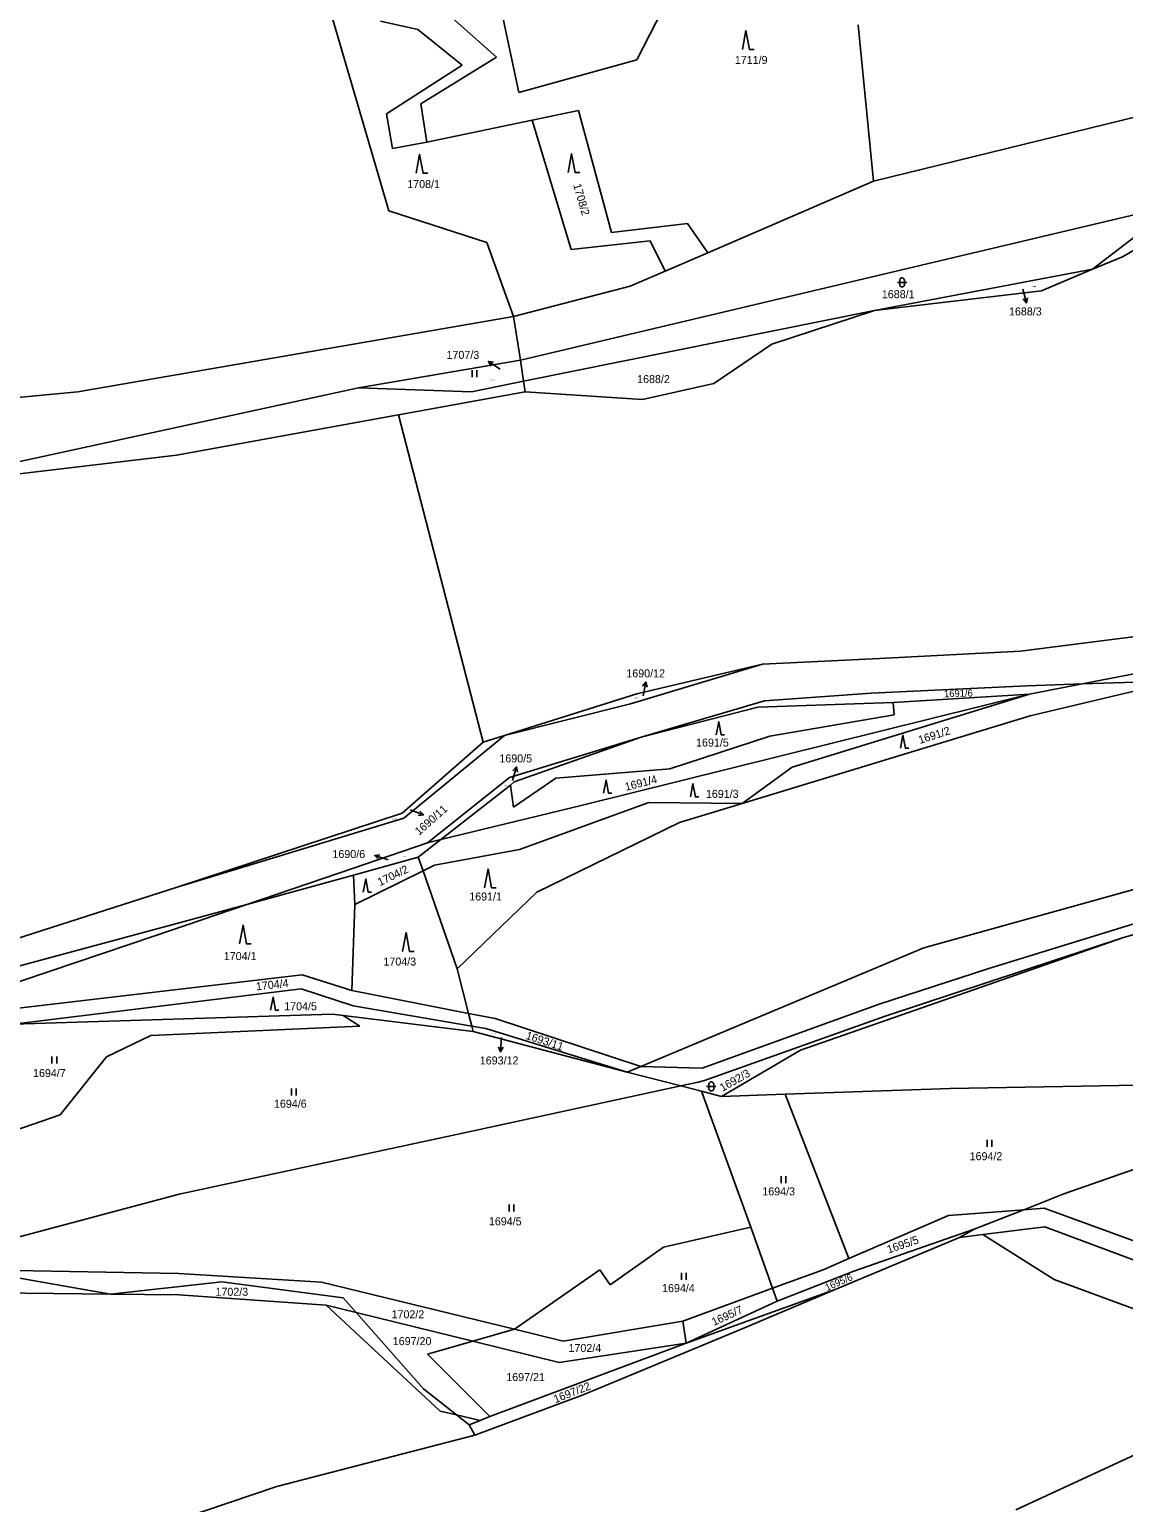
# Model space of a CAD drawing. Extents: x -609861 to -605046, y -1120287 to -1116307.
# Drawn here: x -608233.5 to -608000.9, y -1119826 to -1119513.1 of the extents above; entities that cross this region are included whole.
import ezdxf

# ---------------------------------------------------------------- set-up
doc = ezdxf.new("R2010")
doc.units = 0
for name, color, linetype in [('Vrstva 1', 7, 'Continuous'), ('Vrstva 2', 7, 'Continuous'), ('Vrstva 3', 7, 'Continuous'), ('Vrstva 4', 7, 'Continuous'), ('Vrstva 7', 7, 'Continuous')]:
    doc.layers.add(name, color=color, linetype=linetype)

msp = doc.modelspace()

# ---------------------------------------------------------------- linework, layer by layer
at = {"layer": 'Vrstva 1'}
for p, q in [((-608129.48, -1119526.49), (-608142.82, -1119463.77)), ((-608171.19, -1119503.48), (-608157.07, -1119551.65)), ((-608097.5, -1119506.03), (-608104.36, -1119519.54)), ((-608145.5, -1119509), (-608134.2, -1119519)), ((-608158.89, -1119511.33), (-608150.94, -1119513.12)), ((-608150.94, -1119513.12), (-608141.5, -1119520.67)), ((-608057.38, -1119512.11), (-608054.12, -1119545.33)), ((-608134.2, -1119519), (-608150.3, -1119528.9)), ((-608104.36, -1119519.54), (-608129.48, -1119526.49)), ((-608141.5, -1119520.67), (-608157.6, -1119531)), ((-608150.3, -1119528.9), (-608149, -1119537)), ((-608157.6, -1119531), (-608156.31, -1119538.35)), ((-608149, -1119537), (-608126.67, -1119532.35)), ((-608126.67, -1119532.35), (-608116.8, -1119530.3)), ((-608126.67, -1119532.35), (-608118.32, -1119559.81)), ((-608116.8, -1119530.3), (-608109.8, -1119556.2)), ((-608054.12, -1119545.33), (-607992.47, -1119530.25)), ((-608156.31, -1119538.35), (-608149, -1119537)), ((-608089.29, -1119560.52), (-608054.12, -1119545.33)), ((-607976.8, -1119547.24), (-608001.2, -1119561.39)), ((-607989.6, -1119550.27), (-608129.15, -1119583.37)), ((-607989.6, -1119550.27), (-608007.52, -1119564.04)), ((-608157.07, -1119551.65), (-608136.28, -1119558.34)), ((-608109.8, -1119556.2), (-608093.6, -1119554.3)), ((-608093.6, -1119554.3), (-608089.29, -1119560.52)), ((-608136.28, -1119558.34), (-608130.6, -1119574.08)), ((-608118.32, -1119559.81), (-608101.58, -1119558.02)), ((-608101.58, -1119558.02), (-608098.38, -1119564.44)), ((-608098.38, -1119564.44), (-608089.29, -1119560.52)), ((-608007.52, -1119564.04), (-608053.91, -1119572.83)), ((-608007.52, -1119564.04), (-608018.4, -1119568.61)), ((-608001.2, -1119561.39), (-608007.52, -1119564.04)), ((-608105.82, -1119567.65), (-608098.38, -1119564.44)), ((-608130.6, -1119574.08), (-608105.82, -1119567.65)), ((-608018.4, -1119568.61), (-608053.91, -1119572.83)), ((-608053.91, -1119572.83), (-608128.46, -1119587.83)), ((-608053.91, -1119572.83), (-608075.72, -1119579.93)), ((-608223.23, -1119590.06), (-608130.6, -1119574.08)), ((-608129.15, -1119583.37), (-608130.6, -1119574.08)), ((-608075.72, -1119579.93), (-608088.05, -1119588.32)), ((-608129.15, -1119583.37), (-608163.56, -1119589.26)), ((-608128.46, -1119587.83), (-608129.15, -1119583.37)), ((-608128.46, -1119587.83), (-608139.54, -1119590.06)), ((-608128.11, -1119590.07), (-608128.46, -1119587.83)), ((-608088.05, -1119588.32), (-608103.16, -1119591.68)), ((-608260.58, -1119593.63), (-608223.23, -1119590.06)), ((-608163.56, -1119589.26), (-608240.62, -1119605.95)), ((-608139.54, -1119590.06), (-608163.56, -1119589.26)), ((-608155.02, -1119594.96), (-608128.11, -1119590.07)), ((-608103.16, -1119591.68), (-608128.11, -1119590.07)), ((-608202.25, -1119603.55), (-608155.02, -1119594.96)), ((-608137.02, -1119664.53), (-608155.02, -1119594.96)), ((-608274.44, -1119612.09), (-608202.25, -1119603.55)), ((-607991.11, -1119641.09), (-608022.86, -1119645.2)), ((-608009.71, -1119652.13), (-607948.98, -1119640.4)), ((-608022.86, -1119645.2), (-608052.79, -1119646.76)), ((-608105.76, -1119656.38), (-608077.71, -1119647.95)), ((-608077.71, -1119647.95), (-608104.39, -1119654.23)), ((-608052.79, -1119646.76), (-608077.71, -1119647.95)), ((-607989.35, -1119651.45), (-608020.8, -1119658.9)), ((-607989.35, -1119651.45), (-608009.71, -1119652.13)), ((-608104.39, -1119654.23), (-608132.49, -1119663.1)), ((-608020.95, -1119654.3), (-608116.25, -1119677.94)), ((-608054.58, -1119654.11), (-608077.25, -1119655.69)), ((-608071.39, -1119669.79), (-608020.95, -1119654.3)), ((-608021.44, -1119652.52), (-608054.58, -1119654.11)), ((-608049.92, -1119656.09), (-608020.95, -1119654.3)), ((-608009.71, -1119652.13), (-608021.44, -1119652.52)), ((-608020.95, -1119654.3), (-608009.71, -1119652.13)), ((-608132.49, -1119663.1), (-608105.76, -1119656.38)), ((-608077.25, -1119655.69), (-608103.49, -1119663.46)), ((-608103.49, -1119663.46), (-608078.69, -1119657.08)), ((-608078.69, -1119657.08), (-608049.92, -1119656.09)), ((-608049.92, -1119656.09), (-608049.71, -1119658.67)), ((-608020.8, -1119658.9), (-608082.01, -1119677.54)), ((-608049.71, -1119658.67), (-608076.11, -1119663.24)), ((-608153.9, -1119680.68), (-608132.49, -1119663.1)), ((-608132.49, -1119663.1), (-608137.02, -1119664.53)), ((-608131.49, -1119671.98), (-608103.49, -1119663.46)), ((-608103.49, -1119663.46), (-608130.43, -1119672.95)), ((-608076.11, -1119663.24), (-608097.36, -1119670.19)), ((-608137.02, -1119664.53), (-608154.26, -1119679.6)), ((-608097.36, -1119670.19), (-608121.61, -1119672.18)), ((-608082.01, -1119677.54), (-608071.39, -1119669.79)), ((-608148.87, -1119685.89), (-608131.49, -1119671.98)), ((-608131.27, -1119673.61), (-608146.06, -1119685.21)), ((-608130.43, -1119672.95), (-608131.27, -1119673.61)), ((-608130.63, -1119678.34), (-608131.27, -1119673.61)), ((-608121.61, -1119672.18), (-608130.63, -1119678.34)), ((-608154.26, -1119679.6), (-608202.09, -1119695.32)), ((-608116.25, -1119677.94), (-608146.06, -1119685.21)), ((-608129.34, -1119687.28), (-608101.87, -1119677.34)), ((-608101.87, -1119677.34), (-608082.01, -1119677.54)), ((-608082.01, -1119677.54), (-608095.29, -1119681.59)), ((-608202.09, -1119695.32), (-608153.9, -1119680.68)), ((-608095.29, -1119681.59), (-608125.64, -1119696.37)), ((-608043.4, -1119708.22), (-607943.24, -1119680.33)), ((-608164.64, -1119691.29), (-608148.87, -1119685.89)), ((-608146.06, -1119685.21), (-608150.85, -1119688.96)), ((-608146.06, -1119685.21), (-608148.87, -1119685.89)), ((-608150.85, -1119688.96), (-608164.58, -1119692.73)), ((-608149.84, -1119691.86), (-608150.85, -1119688.96)), ((-608147.37, -1119690.65), (-608129.34, -1119687.28)), ((-607941.08, -1119689.12), (-608000.98, -1119705.99)), ((-608187.3, -1119698.98), (-608164.64, -1119691.29)), ((-608164.33, -1119699), (-608149.84, -1119691.86)), ((-608149.84, -1119691.86), (-608147.37, -1119690.65)), ((-608142.6, -1119712.64), (-608149.84, -1119691.86)), ((-608202.09, -1119695.32), (-608238.52, -1119707.02)), ((-608164.58, -1119692.73), (-608187.3, -1119698.98)), ((-608164.33, -1119699), (-608164.58, -1119692.73)), ((-608125.64, -1119696.37), (-608142.6, -1119712.64)), ((-607982.81, -1119698.14), (-608029.57, -1119712.61)), ((-608206.87, -1119705.62), (-608187.3, -1119698.98)), ((-608187.3, -1119698.98), (-608200.58, -1119702.63)), ((-608164.97, -1119717.27), (-608164.33, -1119699)), ((-608200.58, -1119702.63), (-608237.37, -1119712.49)), ((-608263.49, -1119724.82), (-608206.87, -1119705.62)), ((-608000.98, -1119705.99), (-608069.61, -1119729.94)), ((-608051.39, -1119722.67), (-608000.98, -1119705.99)), ((-608103.56, -1119733.39), (-608043.4, -1119708.22)), ((-608236.45, -1119721.05), (-608175.49, -1119713.9)), ((-608175.49, -1119713.9), (-608164.97, -1119717.27)), ((-608140.17, -1119722.13), (-608142.6, -1119712.64)), ((-608029.57, -1119712.61), (-608052.88, -1119720.13)), ((-608236.85, -1119724.38), (-608175.7, -1119716.88)), ((-608175.7, -1119716.88), (-608164.65, -1119720.55)), ((-608164.97, -1119717.27), (-608140.17, -1119722.13)), ((-608164.65, -1119720.55), (-608139.48, -1119724.82)), ((-608052.88, -1119720.13), (-608090.49, -1119733.76)), ((-608236.85, -1119724.38), (-608169.04, -1119722.27)), ((-608169.04, -1119722.27), (-608166.81, -1119722.55)), ((-608166.81, -1119722.55), (-608163.25, -1119724.82)), ((-608166.81, -1119722.55), (-608139.18, -1119726)), ((-608140.17, -1119722.13), (-608134.49, -1119723.24)), ((-608139.48, -1119724.82), (-608140.17, -1119722.13)), ((-608134.49, -1119723.24), (-608103.56, -1119733.39)), ((-608089.98, -1119736.4), (-608051.39, -1119722.67)), ((-608207.69, -1119726.81), (-608217.13, -1119731.38)), ((-608163.25, -1119724.82), (-608207.69, -1119726.81)), ((-608139.48, -1119724.82), (-608136.46, -1119725.33)), ((-608139.18, -1119726), (-608139.48, -1119724.82)), ((-608106.44, -1119734.6), (-608139.18, -1119726)), ((-608136.46, -1119725.33), (-608106.44, -1119734.6)), ((-608069.61, -1119729.94), (-608086.39, -1119739.75)), ((-608217.13, -1119731.38), (-608226.93, -1119743.68)), ((-608106.44, -1119734.6), (-608103.56, -1119733.39)), ((-608095.05, -1119737.53), (-608106.44, -1119734.6)), ((-608103.56, -1119733.39), (-608090.49, -1119733.76)), ((-608095.05, -1119737.53), (-608139.13, -1119747.09)), ((-608091.38, -1119736.73), (-608095.05, -1119737.53)), ((-608090.68, -1119738.65), (-608095.05, -1119737.53)), ((-608091.38, -1119736.73), (-608089.98, -1119736.4)), ((-608090.68, -1119738.65), (-608080.14, -1119767.52)), ((-608086.39, -1119739.75), (-608090.68, -1119738.65)), ((-608072.86, -1119739.28), (-608086.39, -1119739.75)), ((-608037.83, -1119738.07), (-608072.86, -1119739.28)), ((-608072.86, -1119739.28), (-608059.3, -1119774.21)), ((-607975.83, -1119736.95), (-608037.83, -1119738.07)), ((-608013.63, -1119760.49), (-607957.54, -1119740.76)), ((-608226.93, -1119743.68), (-608238.43, -1119747.66)), ((-608139.13, -1119747.09), (-608201.67, -1119760.53)), ((-608201.67, -1119760.53), (-608244.65, -1119771.96)), ((-608022.14, -1119763.83), (-608013.63, -1119760.49)), ((-608022.14, -1119763.83), (-608038.18, -1119765.09)), ((-608032.67, -1119767.96), (-608022.14, -1119763.83)), ((-608017.83, -1119763.49), (-608022.14, -1119763.83)), ((-607977.5, -1119778.23), (-608017.83, -1119763.49)), ((-608098.71, -1119771.81), (-608080.14, -1119767.52)), ((-608080.14, -1119767.52), (-608075.55, -1119780.53)), ((-608038.18, -1119765.09), (-608059.3, -1119774.21)), ((-608017.71, -1119767.44), (-608030.82, -1119769.13)), ((-607977.37, -1119782.53), (-608017.71, -1119767.44)), ((-608035.81, -1119769.77), (-608062.21, -1119780.75)), ((-608032.67, -1119767.96), (-608058.27, -1119776.86)), ((-608032.67, -1119767.96), (-608035.81, -1119769.77)), ((-608030.82, -1119769.13), (-608035.81, -1119769.77)), ((-608015.71, -1119778.69), (-608030.82, -1119769.13)), ((-608110.09, -1119779.76), (-608098.71, -1119771.81)), ((-608245.41, -1119776.62), (-608216.29, -1119781.76)), ((-608201.83, -1119777.38), (-608245.41, -1119776.62)), ((-608130.4, -1119789.22), (-608112.24, -1119776.58)), ((-608112.24, -1119776.58), (-608110.09, -1119779.76)), ((-608064.78, -1119776.57), (-608075.55, -1119780.53)), ((-608058.27, -1119776.86), (-608074.58, -1119783.28)), ((-608059.3, -1119774.21), (-608064.78, -1119776.57)), ((-608216.29, -1119781.76), (-608192.6, -1119779.15)), ((-608171.38, -1119779.24), (-608201.83, -1119777.38)), ((-608192.6, -1119779.15), (-608166.84, -1119782.52)), ((-608130.4, -1119789.22), (-608171.38, -1119779.24)), ((-607990.17, -1119788.03), (-608015.71, -1119778.69)), ((-608245.28, -1119781.42), (-608216.29, -1119781.76)), ((-608216.29, -1119781.76), (-608201.71, -1119781.93)), ((-608201.71, -1119781.93), (-608170.44, -1119784.12)), ((-608166.84, -1119782.52), (-608164.05, -1119785.69)), ((-608075.55, -1119780.53), (-608094.58, -1119787.54)), ((-608062.21, -1119780.75), (-608093.9, -1119792.17)), ((-608082.01, -1119789.16), (-608062.21, -1119780.75)), ((-608075.55, -1119780.53), (-608074.58, -1119783.28)), ((-608170.44, -1119784.12), (-608164.05, -1119785.69)), ((-608164.05, -1119785.69), (-608149.73, -1119801.92)), ((-608164.05, -1119785.69), (-608139.24, -1119791.77)), ((-608074.58, -1119783.28), (-608093.9, -1119792.17)), ((-608139.24, -1119791.77), (-608130.4, -1119789.22)), ((-608120.07, -1119791.74), (-608130.4, -1119789.22)), ((-608094.58, -1119787.54), (-608120.07, -1119791.74)), ((-608115.79, -1119803.16), (-608082.01, -1119789.16)), ((-608093.9, -1119792.17), (-608094.58, -1119787.54)), ((-608148.85, -1119794.53), (-608139.24, -1119791.77)), ((-608139.24, -1119791.77), (-608120.9, -1119796.26)), ((-608093.9, -1119792.17), (-608135.61, -1119807.79)), ((-608120.9, -1119796.26), (-608093.9, -1119792.17)), ((-608135.61, -1119807.79), (-608148.85, -1119794.53)), ((-608149.73, -1119801.92), (-608142.71, -1119807.42)), ((-608138.8, -1119811.7), (-608115.79, -1119803.16)), ((-608142.71, -1119807.42), (-608140.01, -1119809.54)), ((-608135.61, -1119807.79), (-608137.71, -1119808.58)), ((-608140.01, -1119809.54), (-608137.71, -1119808.58)), ((-608140.01, -1119809.54), (-608138.8, -1119811.7)), ((-608180.88, -1119822.63), (-608138.8, -1119811.7)), ((-608023.87, -1119827.56), (-607997.47, -1119815.44)), ((-608228.1, -1119838.52), (-608180.88, -1119822.63))]:
    msp.add_line(p, q, dxfattribs=at)
at = {"layer": 'Vrstva 3'}
for p, q in [((-608139.37, -1119585.48), (-608139.37, -1119586.98)), ((-608138.37, -1119586.98), (-608138.37, -1119585.48)), ((-608228.7, -1119731.29), (-608228.7, -1119732.79)), ((-608227.7, -1119732.79), (-608227.7, -1119731.29)), ((-608177.77, -1119738.05), (-608177.77, -1119739.55)), ((-608176.77, -1119739.55), (-608176.77, -1119738.05)), ((-608029.95, -1119748.97), (-608029.95, -1119750.47)), ((-608028.95, -1119750.47), (-608028.95, -1119748.97)), ((-608073.69, -1119756.67), (-608073.69, -1119758.17)), ((-608072.69, -1119758.17), (-608072.69, -1119756.67)), ((-608131.55, -1119762.71), (-608131.55, -1119764.21)), ((-608130.55, -1119764.21), (-608130.55, -1119762.71)), ((-608094.88, -1119777.25), (-608094.88, -1119778.75)), ((-608093.88, -1119778.75), (-608093.88, -1119777.25))]:
    msp.add_line(p, q, dxfattribs=at)
for points in [[(-608081.95, -1119517.34), (-608081.2, -1119513.34), (-608080.45, -1119517.34), (-608079.45, -1119517.34)], [(-608151.31, -1119543.64), (-608150.56, -1119539.64), (-608149.81, -1119543.64), (-608148.81, -1119543.64)], [(-608119.01, -1119543.48), (-608118.26, -1119539.48), (-608117.51, -1119543.48), (-608116.51, -1119543.48)], [(-608049.02, -1119566.83), (-608047.75, -1119566.83), (-608047.02, -1119566.83)], [(-608087.505, -1119662.96), (-608086.98, -1119660.16), (-608086.455, -1119662.96), (-608085.755, -1119662.96)], [(-608048.355, -1119665.81), (-608047.83, -1119663.01), (-608047.305, -1119665.81), (-608046.605, -1119665.81)], [(-608111.455, -1119675.35), (-608110.93, -1119672.55), (-608110.405, -1119675.35), (-608109.705, -1119675.35)], [(-608092.995, -1119676.14), (-608092.47, -1119673.34), (-608091.945, -1119676.14), (-608091.245, -1119676.14)], [(-608136.77, -1119695.43), (-608136.02, -1119691.43), (-608135.27, -1119695.43), (-608134.27, -1119695.43)], [(-608162.535, -1119696.34), (-608162.01, -1119693.54), (-608161.485, -1119696.34), (-608160.785, -1119696.34)], [(-608188.84, -1119707.38), (-608188.09, -1119703.38), (-608187.34, -1119707.38), (-608186.34, -1119707.38)], [(-608154.19, -1119708.96), (-608153.44, -1119704.96), (-608152.69, -1119708.96), (-608151.69, -1119708.96)], [(-608182.225, -1119721.46), (-608181.7, -1119718.66), (-608181.175, -1119721.46), (-608180.475, -1119721.46)], [(-608089.57, -1119737.64), (-608088.3, -1119737.64), (-608087.57, -1119737.64)]]:
    msp.add_lwpolyline(points, dxfattribs=at)
for points in [[(-608048.52, -1119566.33), (-608048.42, -1119566.04), (-608048.17, -1119565.86), (-608047.86, -1119565.86), (-608047.61, -1119566.04), (-608047.51, -1119566.33), (-608047.51, -1119567.33), (-608047.61, -1119567.62), (-608047.86, -1119567.8), (-608048.17, -1119567.8), (-608048.42, -1119567.62), (-608048.52, -1119567.33)], [(-608089.07, -1119737.14), (-608088.97, -1119736.85), (-608088.72, -1119736.67), (-608088.41, -1119736.67), (-608088.16, -1119736.85), (-608088.06, -1119737.14), (-608088.06, -1119738.14), (-608088.16, -1119738.43), (-608088.41, -1119738.61), (-608088.72, -1119738.61), (-608088.97, -1119738.43), (-608089.07, -1119738.14)]]:
    msp.add_lwpolyline(points, close=True, dxfattribs=at)
at = {"layer": 'Vrstva 4'}
for p, q in [((-608170.44, -1119784.12), (-608146.22, -1119806.61)), ((-608146.22, -1119806.61), (-608142.71, -1119807.42)), ((-608142.71, -1119807.42), (-608137.71, -1119808.58))]:
    msp.add_line(p, q, dxfattribs=at)
at = {"layer": 'Vrstva 7'}
for p, q in [((-608021.557, -1119571.178), (-608022.37, -1119568.29)), ((-608135.951, -1119583.629), (-608133.44, -1119585.27)), ((-608102.499, -1119651.723), (-608103.06, -1119654.67)), ((-608129.956, -1119669.763), (-608130.84, -1119672.63)), ((-608149.766, -1119679.951), (-608152.58, -1119678.91)), ((-608160.094, -1119688.587), (-608157.24, -1119689.51)), ((-608133.341, -1119730.266), (-608133.18, -1119727.27))]:
    msp.add_line(p, q, dxfattribs=at)
for points in [[(-608021.347, -1119570.08), (-608021.557, -1119571.178), (-608022.309, -1119570.351)], [(-608135.388, -1119584.595), (-608135.951, -1119583.629), (-608134.841, -1119583.757)], [(-608103.177, -1119652.612), (-608102.499, -1119651.723), (-608102.195, -1119652.799)], [(-608130.728, -1119670.571), (-608129.956, -1119669.763), (-608129.773, -1119670.866)], [(-608150.531, -1119679.135), (-608149.766, -1119679.951), (-608150.878, -1119680.073)], [(-608159.297, -1119689.37), (-608160.094, -1119688.587), (-608158.989, -1119688.419)], [(-608132.788, -1119729.294), (-608133.341, -1119730.266), (-608133.786, -1119729.24)]]:
    msp.add_lwpolyline(points, dxfattribs=at)

# ---------------------------------------------------------------- texts
at = {"layer": 'Vrstva 2'}
for s, height, p in [('1711/9', 1.7, (-608083.567, -1119520.42)), ('1708/1', 1.7, (-608153.187, -1119546.79)), ('1688/1', 1.7, (-608052.317, -1119570.18)), ('1688/3', 0.2, (-608020.374, -1119567.79)), ('1707/3', 0.2, (-608135.534, -1119587.6)), ('1688/2', 1.7, (-608104.327, -1119588.22)), ('1690/12', 0.2, (-608105.024, -1119655.16)), ('1691/5', 1.7, (-608091.807, -1119665.44)), ('1690/5', 0.2, (-608132.494, -1119673.8)), ('1691/3', 1.7, (-608089.717, -1119676.34)), ('1690/11', 0.2, (-608156.344, -1119680.87)), ('1690/6', 0.2, (-608154.224, -1119688.92)), ('1691/1', 1.7, (-608140.017, -1119698.14)), ('1704/1', 1.7, (-608192.177, -1119710.79)), ('1704/3', 1.7, (-608158.247, -1119711.96)), ('1704/5', 1.7, (-608179.337, -1119721.46)), ('1693/12', 0.2, (-608135.404, -1119726.53)), ('1694/7', 1.7, (-608232.727, -1119735.64)), ('1694/6', 1.7, (-608181.517, -1119742.17)), ('1694/2', 1.7, (-608033.657, -1119753.31)), ('1694/3', 1.7, (-608077.727, -1119760.79)), ('1694/5', 1.7, (-608135.827, -1119767.15)), ('1694/4', 1.7, (-608099.027, -1119781.34)), ('1702/3', 1.7, (-608193.947, -1119782.12)), ('1702/2', 1.7, (-608156.527, -1119786.9)), ('1697/20', 1.7, (-608156.267, -1119792.6)), ('1702/4', 1.7, (-608118.917, -1119794.06)), ('1697/21', 1.7, (-608132.147, -1119800.24))]:
    msp.add_text(s, height=height, dxfattribs=at).set_placement(p)
for s, height, rotation, p in [('1708/2', 1.7, 286.19242, (-608117.94, -1119546.117)), ('1691/6', 1.5, 1.77617, (-608039.094, -1119654.979)), ('1691/2', 1.7, 17.99087, (-608044.237, -1119664.899)), ('1691/4', 1.7, 14.38124, (-608106.69, -1119674.852)), ('1704/2', 1.7, 26.12688, (-608158.987, -1119695.127)), ('1704/4', 1.7, 6.30254, (-608185.25, -1119717.247)), ('1693/11', 1.7, 341.99851, (-608128.127, -1119727.521)), ('1692/3', 1.7, 29.67921, (-608086.169, -1119738.786)), ('1695/5', 1.7, 18.90761, (-608050.888, -1119773.153)), ('1695/6', 1.5, 23.37668, (-608063.992, -1119781.133)), ('1695/7', 1.7, 24.29341, (-608088.022, -1119788.538)), ('1697/22', 1.7, 21.60051, (-608121.695, -1119804.955))]:
    msp.add_text(s, height=height, rotation=rotation, dxfattribs=at).set_placement(p)
at = {"layer": 'Vrstva 7'}
for s, p in [('1688/3', (-608025.295, -1119573.84)), ('1707/3', (-608144.844, -1119583.08)), ('1690/12', (-608106.626, -1119650.74)), ('1690/5', (-608133.608, -1119668.8)), ('1690/6', (-608169.09, -1119689.12)), ('1693/12', (-608137.766, -1119732.97))]:
    msp.add_text(s, height=1.7, dxfattribs=at).set_placement(p)
msp.add_text('1690/11', height=1.7, rotation=41.42485, dxfattribs=at).set_placement((-608150.663, -1119684.388))

doc.saveas('drawing.dxf')
